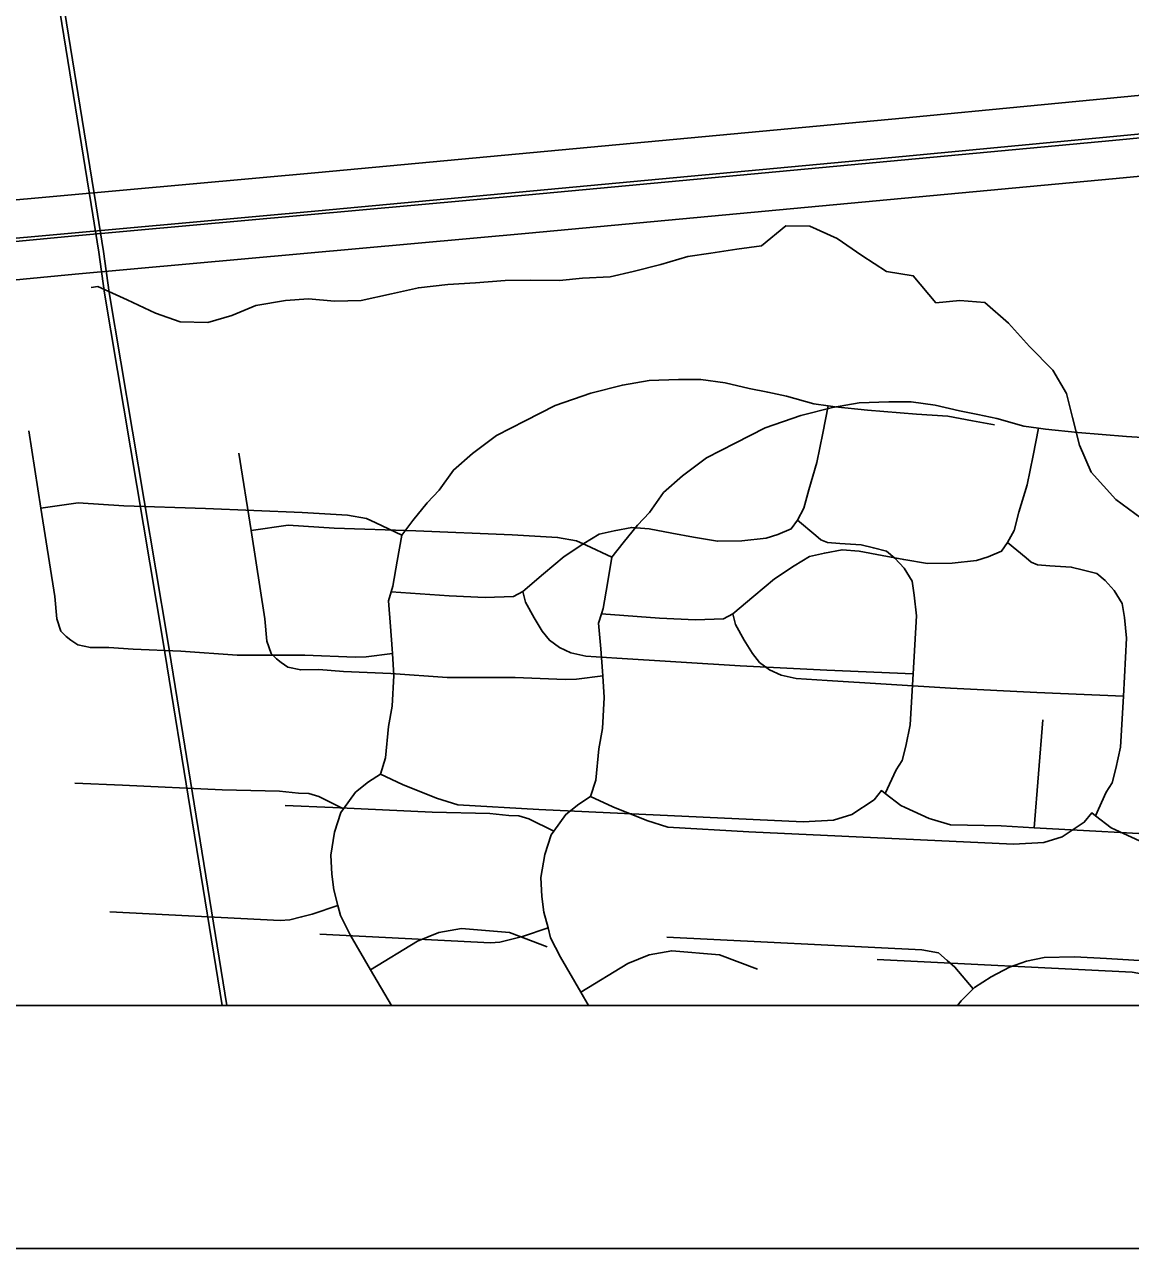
# Model space of a CAD drawing. Extents: x -38.2 to 41.9, y -4 to 24.9.
# Drawn here: x 8.18 to 8.635, y 14 to 14.504 of the extents above; entities that cross this region are included whole.
import ezdxf

# ---------------------------------------------------------------- set-up
doc = ezdxf.new("R2010")
doc.units = 0
for name, color, linetype in [('GM_X_City_Street', 7, 'Continuous'), ('GM_X_County_Road', 7, 'Continuous'), ('GM_X_Interchange_Ramps', 7, 'Continuous'), ('GM_X_Interstate_Location', 7, 'Continuous'), ('GM_X_Interstate_Route', 7, 'Continuous'), ('GM_X_Minor_River', 7, 'Continuous'), ('GM_X_Rail_Line_Text', 7, 'Continuous'), ('SC_Scratch1', 7, 'Continuous'), ('SH_Cut_Line', 7, 'Continuous'), ('SH_Data', 7, 'Continuous')]:
    doc.layers.add(name, color=color, linetype=linetype)

msp = doc.modelspace()

# ---------------------------------------------------------------- linework, layer by layer
at = {"layer": 'GM_X_City_Street'}
msp.add_line((8.59527, 14.17317), (8.59879, 14.21754), dxfattribs=at)
for points in [[(8.33505, 14.29361), (8.33967, 14.29952), (8.34549, 14.30687), (8.35043, 14.31203), (8.35631, 14.32029), (8.36413, 14.32719), (8.37398, 14.33456), (8.38576, 14.34058), (8.39811, 14.34694), (8.41277, 14.35193), (8.42583, 14.35532), (8.43677, 14.35712), (8.44891, 14.3576), (8.45808, 14.35763), (8.46807, 14.35616), (8.478, 14.35395), (8.48559, 14.35238), (8.49337, 14.3508), (8.50452, 14.34762), (8.51054, 14.34678), (8.51342, 14.34638), (8.52671, 14.34496), (8.54677, 14.34331), (8.55973, 14.34245), (8.56987, 14.34061), (8.57893, 14.33899)], [(8.3307, 14.27029), (8.35461, 14.26857), (8.36941, 14.26783), (8.381, 14.26832), (8.3848, 14.2704), (8.39337, 14.27764), (8.40192, 14.2847), (8.40999, 14.29011), (8.41631, 14.29393), (8.42246, 14.29536), (8.4297, 14.29675), (8.43681, 14.29612), (8.44622, 14.2943), (8.4551, 14.29268), (8.46489, 14.29103), (8.47498, 14.29122), (8.48496, 14.29232), (8.48983, 14.2938), (8.49531, 14.29618), (8.49781, 14.29974), (8.50048, 14.30465), (8.50246, 14.31213), (8.5058, 14.32343), (8.50828, 14.33551), (8.51054, 14.34678)], [(8.18157, 14.33651), (8.18659, 14.30461), (8.1923, 14.2683), (8.19313, 14.25905), (8.19481, 14.25401), (8.19704, 14.2519), (8.19895, 14.25036), (8.20175, 14.24841), (8.207, 14.2473), (8.21452, 14.24738), (8.22456, 14.24665), (8.24412, 14.24574), (8.2673, 14.24415), (8.29517, 14.24422), (8.31583, 14.24328), (8.32043, 14.24347), (8.33124, 14.24478)], [(8.18659, 14.30461), (8.20191, 14.30683), (8.22071, 14.30558), (8.25438, 14.30452), (8.29406, 14.30287), (8.31269, 14.30181), (8.32048, 14.30042), (8.32439, 14.29862), (8.33505, 14.29361)], [(8.53395, 14.18724), (8.53839, 14.19691), (8.54087, 14.20088), (8.54237, 14.20672), (8.54425, 14.2155), (8.54543, 14.23647), (8.54678, 14.26037), (8.54589, 14.26888), (8.545, 14.27463), (8.54169, 14.27991), (8.53795, 14.2841), (8.53448, 14.28699), (8.52907, 14.2883), (8.52402, 14.28959), (8.51525, 14.2901), (8.51014, 14.29047), (8.50748, 14.29167), (8.50539, 14.29341), (8.49781, 14.29974)], [(8.3308, 14.1), (8.32224, 14.11472), (8.31388, 14.12908), (8.30984, 14.13697), (8.30875, 14.14115), (8.30708, 14.14758), (8.30624, 14.15406), (8.30585, 14.16182), (8.30742, 14.17134), (8.30999, 14.17936), (8.31108, 14.18087), (8.31607, 14.18779), (8.32139, 14.19202), (8.32628, 14.1952), (8.32835, 14.20188), (8.32965, 14.21475), (8.33114, 14.22317), (8.33183, 14.23586), (8.33124, 14.24478), (8.33111, 14.24676), (8.33046, 14.256), (8.32953, 14.26654), (8.3307, 14.27029), (8.3314, 14.27256), (8.33321, 14.28281), (8.33505, 14.29361)], [(8.3848, 14.2704), (8.38589, 14.26594), (8.3895, 14.25951), (8.39283, 14.25405), (8.39577, 14.25029), (8.3999, 14.24737), (8.40464, 14.24517), (8.41076, 14.2438), (8.42352, 14.24289), (8.47426, 14.23983), (8.50989, 14.23805), (8.54543, 14.23647)], [(8.55305, 14.1767), (8.56079, 14.17433), (8.58164, 14.17392), (8.59527, 14.17317), (8.65591, 14.16985), (8.66006, 14.16963), (8.66765, 14.16961), (8.67561, 14.17112), (8.68698, 14.17604), (8.69476, 14.18197), (8.69989, 14.18589), (8.71507, 14.19649), (8.72226, 14.20459), (8.73452, 14.20886), (8.75157, 14.20992), (8.84947, 14.20408), (8.89322, 14.20034)], [(8.32628, 14.1952), (8.33536, 14.191), (8.34937, 14.18529), (8.35808, 14.18261), (8.39142, 14.18067), (8.50017, 14.17556), (8.51268, 14.1763), (8.52026, 14.17857), (8.52937, 14.18463), (8.5324, 14.18842), (8.53395, 14.18724), (8.54035, 14.18233), (8.54215, 14.18151), (8.55208, 14.177), (8.55305, 14.1767)], [(8.20061, 14.1915), (8.22017, 14.1906), (8.26111, 14.18872), (8.28474, 14.18821), (8.29256, 14.18737), (8.29677, 14.18722), (8.3009, 14.18596), (8.31108, 14.18087)], [(8.21492, 14.1385), (8.28508, 14.135), (8.28896, 14.13528), (8.29384, 14.13643), (8.29818, 14.13762), (8.30875, 14.14115)], [(8.32224, 14.11472), (8.34154, 14.1265), (8.35032, 14.12998), (8.35966, 14.13175), (8.37932, 14.12998), (8.39492, 14.12419)], [(8.44413, 14.12816), (8.54899, 14.12294), (8.55585, 14.12171), (8.5594, 14.11847), (8.56263, 14.11581), (8.5701, 14.10685)], [(8.56361, 14.1), (8.56517, 14.10198), (8.5701, 14.10685), (8.57064, 14.10738), (8.57748, 14.11176), (8.58502, 14.11571), (8.59205, 14.1182), (8.59936, 14.11974), (8.61186, 14.11997), (8.62503, 14.11941), (8.64747, 14.118), (8.66652, 14.11758), (8.68409, 14.11708), (8.69828, 14.11569), (8.70703, 14.11507), (8.71349, 14.11349), (8.71657, 14.11122), (8.72165, 14.10861), (8.72536, 14.10517), (8.73014, 14.1)]]:
    msp.add_lwpolyline(points, dxfattribs=at)
at = {"layer": 'GM_X_County_Road'}
for points in [[(6.31176, 14.1), (8.9, 14.1), (8.9, 15.11975)], [(6.39874, 14.1), (8.9, 14.1), (8.9, 15.11433)]]:
    msp.add_lwpolyline(points, dxfattribs=at)
at = {"layer": 'GM_X_Interchange_Ramps'}
for points in [[(6.31263, 14.1), (8.89843, 14.1), (8.9, 14.11944), (8.9, 16.22718), (7.96963, 16.27524), (7.69014, 16.28944), (7.5793, 16.29614), (7.34417, 16.31068), (7.13357, 16.31975), (6.42632, 16.3595)], [(6.39951, 14.1), (8.9, 14.1), (8.9, 16.22246), (8.0561, 16.26605), (7.77662, 16.28025), (7.66578, 16.28695), (7.43065, 16.30149), (7.22005, 16.31056), (6.5128, 16.35031)]]:
    msp.add_lwpolyline(points, dxfattribs=at)
at = {"layer": 'GM_X_Interstate_Location'}
for points in [[(8.42153, 14.28443), (8.42615, 14.29033), (8.43197, 14.29768), (8.43691, 14.30284), (8.44279, 14.3111), (8.4506, 14.318), (8.46046, 14.32537), (8.47224, 14.33139), (8.48459, 14.33775), (8.49924, 14.34274), (8.5123, 14.34613), (8.52325, 14.34794), (8.53539, 14.34841), (8.54456, 14.34844), (8.55455, 14.34697), (8.56447, 14.34476), (8.57207, 14.34319), (8.57985, 14.34161), (8.591, 14.33843), (8.59702, 14.33759), (8.5999, 14.33719), (8.61319, 14.33578), (8.63325, 14.33412), (8.64621, 14.33327)], [(8.41718, 14.26111), (8.44108, 14.25938), (8.45588, 14.25864), (8.46747, 14.25914), (8.47128, 14.26121), (8.47985, 14.26845), (8.4884, 14.27551), (8.49647, 14.28092), (8.50279, 14.28474), (8.50894, 14.28617), (8.51618, 14.28756), (8.52329, 14.28693), (8.5327, 14.28512), (8.54158, 14.28349), (8.55136, 14.28184), (8.56146, 14.28203), (8.57144, 14.28313), (8.57631, 14.28461), (8.58179, 14.28699), (8.58428, 14.29055), (8.58696, 14.29546), (8.58894, 14.30294), (8.59227, 14.31424), (8.59475, 14.32632), (8.59702, 14.33759)], [(8.26804, 14.32732), (8.27306, 14.29542), (8.27878, 14.25911), (8.27961, 14.24986), (8.28129, 14.24483), (8.28352, 14.24271), (8.28543, 14.24117), (8.28823, 14.23922), (8.29348, 14.23811), (8.301, 14.2382), (8.31104, 14.23746), (8.3306, 14.23655), (8.35377, 14.23496), (8.38165, 14.23503), (8.40231, 14.23409), (8.40691, 14.23428), (8.41771, 14.23559)], [(8.27306, 14.29542), (8.28839, 14.29764), (8.30718, 14.29639), (8.34086, 14.29533), (8.38054, 14.29368), (8.39917, 14.29262), (8.40696, 14.29123), (8.41087, 14.28943), (8.42153, 14.28443)], [(8.62042, 14.17805), (8.62487, 14.18772), (8.62734, 14.19169), (8.62885, 14.19753), (8.63073, 14.20631), (8.63191, 14.22728), (8.63325, 14.25118), (8.63237, 14.25969), (8.63148, 14.26544), (8.62817, 14.27072), (8.62442, 14.27491), (8.62096, 14.2778), (8.61555, 14.27911), (8.6105, 14.2804), (8.60173, 14.28091), (8.59662, 14.28128), (8.59395, 14.28248), (8.59187, 14.28422), (8.58428, 14.29055)], [(8.41193, 14.1), (8.40872, 14.10553), (8.40036, 14.11989), (8.39631, 14.12778), (8.39523, 14.13196), (8.39355, 14.13839), (8.39272, 14.14487), (8.39233, 14.15263), (8.3939, 14.16215), (8.39646, 14.17017), (8.39756, 14.17168), (8.40255, 14.1786), (8.40786, 14.18283), (8.41275, 14.18601), (8.41483, 14.19269), (8.41613, 14.20556), (8.41762, 14.21398), (8.4183, 14.22668), (8.41771, 14.23559), (8.41758, 14.23757), (8.41694, 14.24681), (8.416, 14.25735), (8.41718, 14.26111), (8.41788, 14.26337), (8.41968, 14.27362), (8.42153, 14.28443)], [(8.47128, 14.26121), (8.47236, 14.25675), (8.47597, 14.25032), (8.4793, 14.24486), (8.48225, 14.2411), (8.48638, 14.23818), (8.49112, 14.23598), (8.49724, 14.23461), (8.51, 14.2337), (8.56074, 14.23065), (8.59636, 14.22886), (8.63191, 14.22728)], [(8.41275, 14.18601), (8.42184, 14.18181), (8.43585, 14.1761), (8.44456, 14.17342), (8.4779, 14.17148), (8.58665, 14.16637), (8.59915, 14.16711), (8.60673, 14.16938), (8.61584, 14.17544), (8.61888, 14.17923), (8.62042, 14.17805), (8.62683, 14.17314), (8.62863, 14.17232), (8.63856, 14.16781), (8.63953, 14.16751)], [(8.28709, 14.18232), (8.30664, 14.18141), (8.34759, 14.17953), (8.37122, 14.17902), (8.37904, 14.17818), (8.38325, 14.17803), (8.38738, 14.17677), (8.39756, 14.17168)], [(8.3014, 14.12931), (8.37156, 14.12581), (8.37544, 14.12609), (8.38032, 14.12724), (8.38466, 14.12843), (8.39523, 14.13196)], [(8.40872, 14.10553), (8.42802, 14.11731), (8.4368, 14.12079), (8.44614, 14.12256), (8.4658, 14.12079), (8.4814, 14.115)], [(8.5306, 14.11897), (8.63547, 14.11375), (8.64233, 14.11252), (8.64588, 14.10928), (8.64911, 14.10662), (8.65463, 14.1)]]:
    msp.add_lwpolyline(points, dxfattribs=at)
at = {"layer": 'GM_X_Interstate_Route'}
for points in [[(6.51674, 14.27988), (6.55556, 14.28174), (6.61836, 14.28555), (6.67341, 14.2906), (6.83957, 14.30666), (6.98157, 14.31977), (7.15096, 14.33586), (7.30332, 14.34938), (7.54558, 14.37285), (7.67514, 14.38467), (7.97863, 14.41298), (8.11418, 14.42592), (8.30083, 14.44281), (8.54099, 14.46518), (8.70352, 14.48076), (8.76582, 14.48529), (8.81948, 14.48821), (8.87083, 14.48954), (8.9, 14.49026)], [(6.98156, 14.30391), (7.14913, 14.31861), (7.30332, 14.33352), (7.54019, 14.35568), (7.67837, 14.36928), (7.97863, 14.39713), (8.11418, 14.41007), (8.30082, 14.42696), (8.54099, 14.44933), (8.63645, 14.45848), (8.70351, 14.4649), (8.7647, 14.47017), (8.81712, 14.47346), (8.86801, 14.47521), (8.9, 14.47616)]]:
    msp.add_lwpolyline(points, dxfattribs=at)
at = {"layer": 'GM_X_Minor_River'}
for points in [[(8.63929, 14.30053), (8.62878, 14.30828), (8.6187, 14.31945), (8.61392, 14.33054), (8.61104, 14.34198), (8.60852, 14.35189), (8.60296, 14.36147), (8.59324, 14.37112), (8.58465, 14.38074), (8.57491, 14.38925), (8.56468, 14.39016), (8.55482, 14.38916), (8.54549, 14.40032), (8.53452, 14.402), (8.52437, 14.40861), (8.51423, 14.4156), (8.50293, 14.42071), (8.49308, 14.42086), (8.48311, 14.41265), (8.47286, 14.41128), (8.46223, 14.40954), (8.45273, 14.40816), (8.44169, 14.40491), (8.43029, 14.40204), (8.42078, 14.3999), (8.4094, 14.39931), (8.39991, 14.39832), (8.38817, 14.39849), (8.37755, 14.39827), (8.36541, 14.39731), (8.35403, 14.39672), (8.34188, 14.39538), (8.33086, 14.39289), (8.31831, 14.39004), (8.30732, 14.38982), (8.29672, 14.39074), (8.28723, 14.39012), (8.27507, 14.38803), (8.26517, 14.384), (8.25527, 14.38111), (8.2439, 14.38128), (8.23372, 14.38485), (8.22204, 14.39034)], [(8.22204, 14.39034), (8.20999, 14.39584), (8.20733, 14.3955)]]:
    msp.add_lwpolyline(points, dxfattribs=at)
at = {"layer": 'GM_X_Rail_Line_Text'}
for points in [[(8.26119, 14.1), (8.23677, 14.25037), (8.21276, 14.39311), (8.21043, 14.41002), (8.20725, 14.4296), (8.17442, 14.63283), (8.15396, 14.75742), (8.14563, 14.81034), (8.10986, 15.02955)], [(8.26311, 14.1), (8.23865, 14.25068), (8.21464, 14.3934), (8.21231, 14.4103), (8.20913, 14.4299), (8.17629, 14.63313), (8.15584, 14.75772), (8.14751, 14.81064), (8.11174, 15.02985)]]:
    msp.add_lwpolyline(points, dxfattribs=at)
at = {"layer": 'SC_Scratch1'}
for points in [[(6.60322, 14.2707), (6.64204, 14.27256), (6.70483, 14.27636), (6.75989, 14.28141), (6.92605, 14.29747), (7.06804, 14.31058), (7.23743, 14.32667), (7.3898, 14.34019), (7.63205, 14.36366), (7.76162, 14.37548), (8.06511, 14.40379), (8.20066, 14.41673), (8.38731, 14.43362), (8.62747, 14.45599), (8.78999, 14.47157), (8.85229, 14.4761), (8.9, 14.47869)], [(6.40542, 14.25578), (6.4074, 14.25569), (6.41646, 14.25647), (6.57346, 14.25395), (6.60322, 14.25484), (6.64204, 14.2567), (6.70483, 14.26051), (6.74287, 14.264), (6.75988, 14.26556), (6.93194, 14.28197), (6.93493, 14.28226), (7.06804, 14.29473), (7.23561, 14.30942), (7.38979, 14.32434), (7.62667, 14.34649), (7.76485, 14.36009), (8.06511, 14.38794), (8.20065, 14.40088), (8.3873, 14.41777), (8.62747, 14.44014), (8.72293, 14.44929), (8.78999, 14.45571), (8.85118, 14.46098), (8.9, 14.46404)]]:
    msp.add_lwpolyline(points, dxfattribs=at)
at = {"layer": 'SH_Cut_Line'}
msp.add_lwpolyline([(2.1, 14.1), (8.9, 14.1), (8.9, 16.22718), (7.96963, 16.27524), (7.69014, 16.28944), (7.5793, 16.29614), (7.34417, 16.31068), (7.13357, 16.31975), (6.42632, 16.3595), (6.41299, 16.36022), (5.98531, 16.37641), (5.68741, 16.39544)], dxfattribs=at)
at = {"layer": 'SH_Data'}
for p, q in [((2.1, 14.1), (8.9, 14.1)), ((2, 14), (9, 14))]:
    msp.add_line(p, q, dxfattribs=at)

doc.saveas('drawing.dxf')
